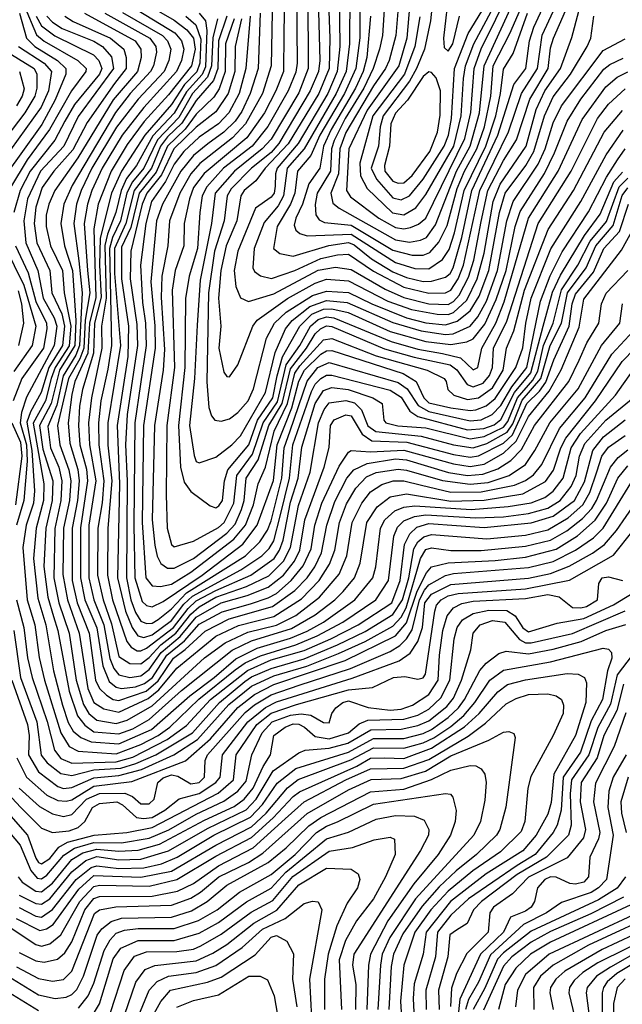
# Model space of a CAD drawing. Extents: x 501367 to 657802, y 482273 to 547541.
# Tile 590 of 656: x 602307 to 604485, y 527044 to 530602. Entities that reach past the tile are written whole.
import ezdxf

# ---------------------------------------------------------------- set-up
doc = ezdxf.new("R2010")
doc.units = 0

msp = doc.modelspace()

# ---------------------------------------------------------------- linework, layer by layer
at = {"layer": '0CON20XD'}
for points in [[(603720.8, 530705), (603705.4, 530535), (603676.4, 530435), (603561.9, 530275), (603495.7, 530135.7), (603488, 529985), (603501.8, 529961.8), (603604.1, 529884.1), (603665, 529851.2), (603695, 529846.6), (603719.3, 529850.7), (603747.5, 529862.5), (603774.8, 529885), (603915, 530172), (603937.1, 530267.1), (603948.8, 530425), (603975, 530496.3), (604135, 530822.2)], [(603418.3, 530795), (603427.1, 530535), (603424.6, 530425), (603387.8, 530335), (603277.1, 530152.9), (603193.4, 530065), (603160.3, 530019.7), (603117.7, 529985), (603105.4, 529965), (603092, 529875), (603053.3, 529785), (603033.4, 529695), (603025.4, 529595.4), (603033.3, 529495), (603026.1, 529415), (603045, 529328), (603055, 529313.1), (603065, 529311.9), (603095, 529354.2), (603149.2, 529495), (603164.5, 529515.5), (603275, 529594), (603375, 529650.1), (603415, 529664), (603495, 529658.2), (603637.6, 529585), (603722.7, 529555), (603815, 529537.2), (603855, 529536), (603875, 529543.8), (603922.1, 529587.8), (603959.9, 529665), (603985, 529757.7), (604017.3, 529945), (604042.5, 530007.5), (604137.5, 530145), (604173, 530277), (604204.5, 530345), (604260.8, 530425), (604302.2, 530537.8), (604326.9, 530633.1)], [(603537.7, 530817.7), (603535.8, 530535.8), (603521.1, 530425), (603480.3, 530335), (603391.8, 530185), (603359.2, 530110.8), (603310.1, 530055), (603301.6, 529975), (603284.9, 529935), (603237.6, 529855), (603223.8, 529775), (603247.4, 529757.4), (603295, 529747.6), (603423.5, 529786.5), (603495, 529796.6), (603515, 529788.1), (603577.7, 529737.7), (603655, 529690.3), (603705, 529670.3), (603765, 529656.4), (603795, 529656.9), (603845, 529670.9), (603862, 529685), (603873.3, 529705), (603904.5, 529815), (603941.1, 529985), (604034.2, 530185), (604092.7, 530367.3), (604136.2, 530425), (604149.3, 530525), (604164.6, 530575.4), (604221.8, 530698.2)], [(603382.7, 530765), (603391.1, 530455), (603386.4, 530415), (603357, 530345), (603243.1, 530155), (603215, 530122.3), (603144.6, 530065), (603070.6, 529990.6), (603056.5, 529965), (603045.3, 529875), (603011, 529765), (602988.7, 529615), (602983.1, 529293.1), (602990.2, 529200.2), (602999.8, 529169.8), (603011.5, 529155), (603035, 529150.6), (603065, 529159.7), (603095, 529182.8), (603131.9, 529225), (603151.6, 529268.4), (603199.1, 529450.9), (603227.7, 529505), (603269.8, 529545), (603365, 529605.5), (603415, 529621.4), (603495, 529616.3), (603579.8, 529575), (603705.1, 529525.1), (603775, 529507), (603845, 529499.6), (603887.9, 529512.1), (603935, 529549.3), (603967.3, 529602.7), (604002.1, 529695), (604040.2, 529905), (604061.6, 529975), (604135.8, 530075), (604165.3, 530125), (604203.2, 530255), (604235, 530323.1), (604297.1, 530405), (604358.1, 530505), (604370.5, 530535), (604381.2, 530615)], [(603679.3, 530705), (603666.4, 530545), (603641.4, 530455), (603628.4, 530425), (603585, 530363.4), (603485.9, 530194.1), (603463.9, 530135), (603459.2, 530045), (603430.9, 529975), (603438.8, 529938.8), (603460.8, 529920.8), (603665, 529806.8), (603715, 529797.7), (603755, 529804.6), (603777.1, 529815), (603809, 529861), (603885.4, 530055), (603935.1, 530145.1), (603968.2, 530265), (603984.8, 530435.2), (604142.3, 530777.7)], [(603628, 530695), (603617.6, 530545), (603607.6, 530495), (603584.5, 530425), (603550, 530355), (603483.2, 530245), (603442.7, 530165), (603434, 530135), (603430.3, 530055), (603382.3, 529975), (603374.6, 529934.6), (603376.7, 529896.7), (603388.8, 529878.8), (603408.6, 529868.6), (603505, 529859.2), (603655, 529769.6), (603725, 529750.8), (603765, 529750.7), (603789.3, 529760.7), (603821.5, 529798.5), (603851.7, 529858.3), (603888.2, 529991.8), (603914.3, 530055), (603959, 530135), (603986.6, 530215), (604009.6, 530325), (604018.1, 530435), (604077.8, 530552.2), (604155, 530729)], [(603804.9, 530724.9), (603791.7, 530598.3), (603769.1, 530495), (603741.1, 530425), (603715, 530380), (603619.7, 530255), (603609.1, 530215), (603603.4, 530145), (603577.3, 530065), (603595.9, 530025.9), (603655, 529958.1), (603685, 529951.4), (603715, 529965.5), (603764.8, 530025.2), (603841.2, 530145), (603856, 530185), (603867.5, 530245), (603878.4, 530425), (603927.5, 530552.5), (603977, 530633)], [(603264, 530695), (603261.6, 530551.6), (603259.8, 530415), (603232.6, 530345), (603191.1, 530265), (603127.1, 530175), (602973.9, 530046.1), (602935.3, 529995), (602919.8, 529955), (602901.6, 529865), (602899.4, 529785), (602868.2, 529695), (602857.4, 529625), (602865.7, 529345), (602838, 529135), (602836.5, 528885), (602839.9, 528765), (602854.7, 528705.3), (602865, 528696.7), (602935, 528716.9), (603025, 528767.3), (603045.1, 528785), (603080.8, 528855), (603091.2, 528955), (603148.6, 529031.4), (603187, 529145), (603238.5, 529221.5), (603269.6, 529355), (603319, 529425), (603357.4, 529495), (603385, 529518.6), (603415, 529528.3), (603442.4, 529525), (603649.2, 529439.2), (603745, 529411.2), (603835, 529396.1), (603900.1, 529380.1), (603945, 529336.4), (603962.5, 529345), (603976.3, 529415), (604027.7, 529505), (604057.6, 529582.4), (604145, 529884.8), (604252.6, 530055), (604339.2, 530240.8), (604425, 530359.1), (604466.4, 530393.6), (604505, 530414)], [(603307.5, 530695), (603309.7, 530445), (603305, 530412), (603277.3, 530345), (603204, 530216), (603146.3, 530145), (603043.8, 530065), (602982.5, 529997.5), (602965.6, 529965), (602958.2, 529905), (602949.3, 529775), (602919.6, 529675), (602906.1, 529593.9), (602903.8, 529345), (602880.4, 529135), (602888.2, 528985), (602900.7, 528930.7), (602925, 528897.5), (602994.8, 528844.8), (603015, 528838.2), (603026.5, 528845), (603039.4, 528865), (603046.6, 528935), (603059.3, 528975), (603135.1, 529065), (603166.4, 529155), (603222, 529235), (603237.6, 529315), (603256.7, 529383.2), (603318.8, 529495), (603362.6, 529537.4), (603405, 529555.6), (603435, 529556.9), (603493.6, 529543.6), (603645.7, 529475.7), (603775, 529438.7), (603865, 529428), (603922.4, 529437.6), (603945, 529449.1), (603988, 529502), (604028.7, 529591.3), (604064.2, 529695), (604097.6, 529855), (604115, 529908.4), (604203.4, 530046.6), (604239.2, 530120.8), (604284.9, 530235.1), (604334.9, 530315.1), (604417.4, 530422.6), (604439.9, 530440.1), (604487.3, 530462.7)], [(603347.5, 530695), (603349.7, 530425), (603315, 530337.4), (603215, 530169.6), (603182.7, 530135), (603083.1, 530055), (603013.3, 529975), (602999.3, 529865), (602959.3, 529660.7), (602947.7, 529497.7), (602939, 529305), (602920.9, 529135), (602937.2, 529027.2), (602945, 529005.7), (602955, 529001.1), (603015, 529021.3), (603073.6, 529065), (603105, 529098), (603195.4, 529255), (603230.2, 529399.8), (603267.1, 529485), (603290.9, 529515), (603355, 529565.3), (603415, 529586.9), (603489.8, 529579.8), (603655, 529507.4), (603757, 529477), (603845, 529463.9), (603873.8, 529466.2), (603934.8, 529495), (603962.4, 529527.6), (603993.4, 529585), (604033.4, 529695), (604067, 529875), (604090, 529945), (604180, 530080), (604205.5, 530135), (604235, 530229.7), (604265, 530290.4), (604415, 530491.1), (604495, 530532.4)], [(603220.2, 530695), (603215.6, 530435), (603184, 530335), (603123.3, 530225), (603075.2, 530174.8), (602957.4, 530082.6), (602925.3, 530044.7)], [(603461.7, 530701.7), (603463.5, 530505), (603454.3, 530415), (603420.5, 530335), (603312.9, 530155), (603237.2, 530065), (603230.7, 530045), (603230.4, 530000.4), (603226.2, 529975), (603215, 529960.3), (603158.6, 529921.4), (603094.9, 529765), (603082.1, 529695), (603087.5, 529637.5), (603105, 529597.3), (603133.5, 529583.5), (603225, 529611.2), (603385, 529696.7), (603447.4, 529707.4), (603505, 529698.7), (603627.7, 529627.7), (603695, 529598.4), (603784.9, 529575.1), (603855, 529572.8), (603875, 529584), (603895, 529606.2), (603928.7, 529671.3), (603947.6, 529732.4), (603975, 529873.1), (603999, 529985), (604055, 530092.5), (604102.4, 530167.6), (604150.3, 530315), (604216.4, 530425), (604225, 530500), (604235.7, 530535), (604301.5, 530685)], [(603500, 530695), (603498.9, 530515), (603486.9, 530415), (603450.6, 530335), (603335, 530135.1), (603273.3, 530065), (603260.6, 529965), (603240.3, 529929.7), (603190.7, 529869.3), (603153.9, 529775), (603149.5, 529705), (603155, 529692.1), (603176.6, 529676.6), (603216.3, 529666.3), (603300.6, 529695), (603395, 529738.8), (603455, 529752.2), (603495, 529754.1), (603585, 529692.6), (603695, 529635.5), (603785, 529613.1), (603845, 529615.1), (603865, 529624.3), (603890.8, 529665), (603910.8, 529715), (603969.7, 529985), (604072.8, 530197.2), (604120.2, 530335), (604177.9, 530425), (604194.6, 530545.4), (604268.2, 530705)], [(603858.3, 530715), (603837.9, 530535), (603841.3, 530501.3), (603855, 530487.6), (603871.5, 530515), (603895.9, 530614.1)], [(602323, 530653), (602367.5, 530547.5), (602394.8, 530524.8), (602516.2, 530455), (602546.7, 530425), (602545.5, 530415), (602493.8, 530345), (602414.9, 530205.1), (602333.2, 530095), (602273, 529995)], [(602760.5, 530660.5), (602865, 530600), (602911.1, 530565), (602934.3, 530535), (602941, 530495), (602927.4, 530435), (602845, 530330.4), (602756.7, 530233.4), (602695, 530151.1), (602637.2, 530055), (602589.9, 529935), (602574.4, 529845.6), (602582.1, 529597.9), (602559.1, 529505), (602552.7, 529397.3), (602505.9, 529295), (602495, 529246.9), (602482.2, 529145), (602488.1, 529071.9), (602516.3, 528976.3), (602521.5, 528935), (602515.9, 528865), (602496.3, 528765), (602496.5, 528575), (602514.5, 528495), (602557.4, 528385), (602580.1, 528215), (602595.6, 528185.6), (602620.9, 528160.9), (602645, 528145.6), (602665, 528141.4), (602763.9, 528176), (602807, 528213), (602862.2, 528295), (602904.5, 528325.5), (602977.4, 528392.6), (603063.4, 528436.6), (603220.8, 528480.8), (603301.2, 528538.8), (603346.1, 528585), (603373.8, 528625), (603397.9, 528675), (603416.6, 528775), (603445, 528860.3), (603488.7, 528945), (603514.2, 528975.8), (603562.3, 528997.7), (603665, 529015.1), (603705, 529010.8), (603855.9, 528965.9), (603925, 528954.9), (603980.8, 528959.2), (604035, 528979), (604081.3, 529008.7), (604120.7, 529049.3), (604167.4, 529135), (604291.1, 529295), (604328.7, 529371.3), (604355.9, 529434.1), (604399.6, 529505), (604408.8, 529575), (604425.8, 529614.2), (604504.4, 529695)], [(603752.3, 530612.3), (603734.2, 530505), (603696.8, 530405), (603583.2, 530255), (603536.4, 530083.6), (603538.2, 530038.2), (603562.3, 529992.3), (603653.5, 529903.5), (603695, 529896.8), (603737.8, 529922.2), (603775, 529969.8), (603875.8, 530145), (603902.2, 530255), (603911.1, 530388.9), (603917.3, 530435), (603948.5, 530515), (604028.6, 530665)], [(602305.7, 530625), (602330.8, 530535), (602361.9, 530505), (602443.6, 530455), (602473.9, 530425), (602473.8, 530405), (602435, 530311.9), (602386.3, 530223.7), (602253.5, 530036.5)], [(602366, 530615), (602385, 530579.7), (602433.5, 530543.5), (602574, 530475), (602592.7, 530455), (602603.8, 530425), (602595.3, 530405), (602504.4, 530295.6), (602469.2, 530235), (602433.4, 530166.6), (602344.6, 530055), (602308.2, 529985), (602285.5, 529905)], [(602404.4, 530615), (602425, 530593.1), (602460.5, 530570.5), (602574.3, 530524.3), (602605.9, 530505), (602637.9, 530467.9), (602646, 530425), (602518.5, 530251.5), (602465.7, 530144.3), (602381.4, 530055), (602335.1, 529954.9), (602321.7, 529875), (602329.2, 529795), (602372.7, 529695), (602391.5, 529595), (602430.8, 529525), (602440.3, 529495), (602431.2, 529425), (602331.7, 529238.2), (602313, 529183), (602308.7, 529145), (602330.7, 529065), (602333.5, 529006.5), (602322.1, 528865), (602295.3, 528775)], [(602469.6, 530615), (602499.5, 530595), (602634.8, 530535), (602683.6, 530495), (602691.4, 530465), (602691.3, 530425), (602649, 530371), (602550.2, 530229.8), (602498.6, 530131.4), (602430.5, 530055), (602388.4, 529995), (602364.5, 529925), (602358.8, 529865), (602369.2, 529795), (602415.6, 529695.6), (602423.4, 529615), (602458.9, 529538.9), (602469.1, 529495), (602461.8, 529425), (602412, 529345), (602384.3, 529255), (602345.3, 529184.7), (602332.6, 529147.4), (602351, 529045), (602360.7, 528899.3), (602356.3, 528855), (602330.6, 528775), (602318.3, 528695), (602333.9, 528505), (602360.8, 528415), (602376.7, 528296.7), (602395.9, 528215), (602455, 528024.7), (602485.1, 527975.1), (602518.3, 527958.3), (602655, 527948.4), (602745, 527982.8), (602807.7, 528015), (602848.9, 528045), (602953.9, 528146.1), (603085, 528253), (603121.8, 528278.2), (603176.5, 528303.5), (603305, 528342.5), (603382.1, 528375), (603475, 528425.3), (603593.4, 528505), (603639.4, 528575), (603658.7, 528735), (603671.7, 528768.3), (603695, 528790.8), (603733.4, 528806.6), (603775, 528813), (603955, 528801.3), (604055, 528805.9), (604145, 528817.6), (604215, 528836.2), (604260.3, 528865), (604299.6, 528915), (604317.7, 528955), (604330.2, 529025), (604349.3, 529070.7), (604425, 529155.1), (604523.9, 529235)], [(602541, 530625), (602723.5, 530525), (602744.8, 530495), (602745.1, 530465.1), (602732.2, 530415), (602645, 530311.7), (602516.8, 530103.2), (602433.2, 529985), (602411.6, 529935), (602402.6, 529895), (602401.9, 529855), (602417.9, 529785), (602461.1, 529695), (602467.2, 529615), (602491.9, 529495), (602485, 529423.1), (602434.6, 529345.4), (602420, 529305), (602400, 529225), (602355.7, 529144.3), (602394.4, 528925), (602392.6, 528865), (602366.4, 528765), (602356.7, 528655), (602371.9, 528511.9), (602400.9, 528415), (602428.4, 528248.4), (602460.8, 528125), (602482.4, 528062.4), (602500.3, 528030.3), (602527.5, 528007.5), (602565, 527991.8), (602665, 527984.7), (602783.2, 528036.8), (602921.1, 528158.9), (603010, 528225), (603087.4, 528292.6), (603165, 528331.2), (603285, 528367.1), (603345, 528391.9), (603404.8, 528425), (603518, 528505), (603583.5, 528585), (603593.5, 528625), (603610.1, 528765), (603626.8, 528795), (603663, 528827), (603695, 528840.5), (603734.9, 528845.1), (603937.9, 528832.1), (604072.5, 528842.5), (604155, 528856.3), (604205, 528875.7), (604235, 528898.2), (604270.6, 528945), (604299.7, 529055), (604334, 529106), (604459.7, 529245), (604524, 529335)], [(602614.5, 530625), (602776.6, 530535), (602798.2, 530505), (602800.6, 530485), (602789.9, 530435), (602779.5, 530415), (602705.8, 530335), (602653.3, 530266.7), (602496.7, 530003.3), (602466.4, 529935), (602454.9, 529865), (602468.5, 529785), (602497.4, 529695), (602510.1, 529515), (602505.9, 529425), (602450.6, 529335), (602420.2, 529215), (602378.4, 529135), (602390.5, 529050.5), (602426.4, 528935), (602424.5, 528865), (602401, 528765), (602394, 528626), (602408.2, 528515), (602429.4, 528445), (602444.7, 528395), (602485.1, 528175.1), (602515.9, 528085.9), (602542.3, 528052.3), (602575, 528028.7), (602665, 528020.8), (602715, 528039.2), (602775, 528072.5), (602892, 528178), (603075, 528324.1), (603145, 528357.9), (603288.5, 528401.5), (603375, 528451.8), (603445.9, 528505), (603475.5, 528535), (603516.2, 528585), (603537.6, 528637.6), (603561.7, 528785), (603598.3, 528841.7), (603645, 528877.1), (603705, 528888), (603865, 528861.6), (603985, 528865.2), (604125, 528889.1), (604206.9, 528933.1), (604235.7, 528974.3), (604262.2, 529055), (604280.4, 529089.6), (604387.9, 529225), (604483.8, 529366.2), (604665, 529552.3)], [(602678.1, 530628.1), (602823.1, 530545), (602840.7, 530525), (602852.5, 530495), (602845.6, 530455), (602828.7, 530415), (602734.9, 530315), (602656.2, 530213.8), (602567.9, 530065), (602528.8, 529985), (602512.5, 529935), (602502, 529865), (602520.8, 529730.8), (602532.2, 529615), (602523, 529425), (602509.9, 529389.9), (602463.7, 529315), (602440.5, 529209.5), (602407.9, 529132.1), (602418.5, 529055), (602447.6, 528985), (602459.3, 528935), (602455.5, 528864.5), (602433.2, 528763.2), (602430.1, 528585), (602448, 528495), (602485.2, 528385.2), (602511.3, 528215), (602537.1, 528127.1), (602556.3, 528095), (602585, 528070.2), (602655, 528058), (602695, 528070.2), (602785, 528122.9), (602975, 528295.6), (603049.5, 528350.5), (603131.5, 528388.5), (603235, 528413.6), (603305, 528448.8), (603390.2, 528515), (603461.7, 528598.3), (603488.4, 528665), (603508.5, 528785), (603543.7, 528855), (603575, 528896.3), (603615, 528922), (603656, 528935), (603695, 528934.9), (603759.3, 528919.3), (603865, 528895.1), (603975, 528895.2), (604095, 528920.4), (604135, 528936.6), (604163.1, 528956.9), (604193.8, 528995), (604258, 529125), (604349.9, 529235), (604446.5, 529393.5), (604540.5, 529495)], [(602734.5, 530635), (602867.8, 530555), (602892, 530525), (602900.2, 530495), (602891.3, 530455), (602873.3, 530415), (602755.3, 530284.7), (602676.6, 530185), (602605.1, 530065), (602567.5, 529985), (602551.3, 529935), (602539.3, 529865), (602551.9, 529695), (602559.7, 529615), (602543.7, 529516.3), (602538.4, 529415), (602523.9, 529376.1), (602482.7, 529305), (602443.7, 529135), (602452.1, 529065), (602484.2, 528975), (602491.2, 528935), (602486.3, 528865), (602465.1, 528765), (602462.4, 528597.6), (602479.2, 528505), (602522, 528385), (602553.1, 528185), (602575, 528134.2), (602611, 528111), (602665, 528099.4), (602770.8, 528149.2), (602809.8, 528180.2), (602875, 528258.2), (603015, 528373.8), (603097.1, 528412.9), (603225, 528444.9), (603325, 528508.8), (603388.8, 528575), (603425.9, 528634.1), (603445.1, 528685), (603462.3, 528785), (603487.6, 528852.3), (603521.5, 528908.5), (603560.6, 528949.4), (603595, 528965.5), (603675, 528977.2), (603705, 528973.7), (603835, 528936.3), (603935, 528923), (604000, 528930), (604075.7, 528954.3), (604134.9, 528995.1), (604168.7, 529045), (604222.4, 529145), (604325, 529268.3), (604409, 529425), (604475.2, 529505), (604484.8, 529575)], [(602906.8, 530615), (602943.8, 530583.8), (602961.3, 530531.3), (602958.2, 530445), (602946.6, 530413.4), (602902.1, 530367.9), (602855, 530295.4), (602758.4, 530185), (602674.9, 530055), (602638.7, 529975), (602598, 529812), (602595.1, 529714.9), (602601.3, 529598.7), (602577.1, 529505), (602573.3, 529396.7), (602534, 529265), (602522.9, 529205), (602519, 529135), (602524.6, 529065), (602547.5, 528977.5), (602551.7, 528935), (602526.2, 528766.2), (602526.1, 528585), (602542.5, 528505), (602585, 528404.2), (602607.3, 528267.3), (602630.6, 528210.6), (602655, 528189.5), (602675, 528185.5), (602725, 528191.3), (602757.3, 528202.7), (602786.5, 528225), (602838.4, 528305), (602902.1, 528357.9), (602955, 528417.5), (603038.1, 528461.9), (603141, 528491), (603205, 528512.4), (603235, 528528.9), (603287.8, 528575), (603331.7, 528628.3), (603360.4, 528689.6), (603373.2, 528775), (603398.4, 528855), (603461.3, 528988.7), (603495, 529039.2), (603505.2, 529044.8), (603575, 529039.7), (603695, 529046.7), (603875, 528996.6), (603935, 528986.9), (603985, 528996.1), (604055, 529035.9), (604101.4, 529078.5), (604145, 529168.2), (604220.7, 529259.3), (604263.7, 529336.3), (604329.1, 529491), (604345, 529591.8), (604481.4, 529768.6), (604545, 529884.2)], [(602955.2, 530625), (602978.3, 530598.3), (602983.1, 530563.1), (602978, 530432), (602965.9, 530404.1), (602909.2, 530340.8), (602865, 530263.9), (602788, 530182), (602728.6, 530075), (602692.5, 530027.5), (602672.8, 529985), (602654.3, 529905), (602623.4, 529826.6), (602614.2, 529785.8), (602619.5, 529595), (602602.6, 529495), (602603.9, 529415), (602565.8, 529235), (602555.5, 529145), (602559.3, 529065), (602581.8, 528935), (602557.1, 528775), (602556.9, 528585), (602574.6, 528505), (602610.9, 528415), (602632.9, 528292.9), (602647.1, 528257.1), (602665, 528234), (602704.5, 528224.5), (602745, 528230.4), (602775, 528253.6), (602818.5, 528315), (602886.8, 528373.2), (602945, 528442.5), (603035, 528494.9), (603129.1, 528520.9), (603205, 528550.9), (603260, 528595), (603300.2, 528645), (603319.3, 528685), (603337.1, 528795), (603407.1, 528985), (603425.6, 529055.6), (603429.4, 529135), (603443.7, 529156.3), (603485, 529174.3), (603505, 529169.9), (603544.5, 529104.5), (603579.8, 529079.8), (603705.5, 529075.5), (603875, 529031.2), (603935, 529021.5), (603965, 529026.1), (604055, 529072), (604088.1, 529101.9), (604140, 529215), (604185, 529259.3), (604208.2, 529291.8), (604237.5, 529372.5), (604292.2, 529495), (604302.9, 529575), (604315, 529609.8), (604380.5, 529689.5), (604417.7, 529775), (604473.8, 529836.2), (604506.4, 529935)], [(603055.1, 530615), (603024.8, 530525.2), (603022.2, 530425), (603007.6, 530382.4), (602945, 530309.3), (602892.6, 530227.4), (602841.2, 530178.8), (602815.4, 530144.6), (602783.1, 530065), (602720.6, 529985), (602690.8, 529865), (602649.4, 529775), (602649.8, 529685), (602670.4, 529425), (602625.6, 529145), (602625.4, 529064.6), (602639.7, 528935), (602624.9, 528764.9), (602623.7, 528595), (602641.8, 528505), (602694.1, 528355), (602709.4, 528335), (602730.9, 528320.9), (602745, 528320.7), (602765, 528330.9), (602862.6, 528405), (602915.6, 528474.4), (602945, 528501.8), (603015, 528539.7), (603141.6, 528595), (603226.8, 528655), (603245.8, 528685), (603258.7, 528721.3), (603285, 528858.8), (603313, 528945), (603326.8, 529056.8), (603375, 529214.8), (603405, 529261.5), (603435, 529272.8), (603494.2, 529265.8), (603583.4, 529235), (603616.8, 529215), (603622.2, 529155), (603629.6, 529145), (603673.7, 529133.7), (603775, 529126.9), (603935, 529087), (603985, 529095.2), (604055, 529128.9), (604070.4, 529149.6), (604105.8, 529235), (604160.9, 529299.1), (604178.8, 529331.2), (604199.5, 529425), (604235, 529505.7), (604264.3, 529625.7), (604323.8, 529715), (604368.4, 529801.6), (604427.3, 529872.7), (604472.6, 529997.4), (604505, 530029.5)], [(603139.1, 530615), (603123.9, 530425), (603099.6, 530335), (603062.6, 530265), (603025, 530225.1), (602955, 530177.2), (602899.6, 530125), (602865, 530080.3), (602833.4, 530016.6), (602783.5, 529945), (602762, 529865), (602743.7, 529715), (602750.3, 529579.7), (602761.6, 529505), (602763.7, 529425), (602722.2, 529145), (602719.5, 528775), (602722.4, 528585), (602749.1, 528499.1), (602765, 528484.5), (602785, 528480.3), (602825, 528499.1), (602965.9, 528594.1), (603113.3, 528706.7), (603165.3, 528775), (603223.8, 528936.2), (603237.1, 529065), (603290.5, 529199.5), (603315, 529295.9), (603336.3, 529335), (603395, 529393.6), (603415, 529405.8), (603435, 529406.2), (603692.8, 529322.8), (603739.3, 529295), (603767.8, 529235), (603785, 529217.8), (603865, 529198.8), (603935, 529189.2), (603955, 529191.7), (603993.1, 529206.9), (604025, 529232.6), (604100.2, 529345), (604125, 529415.6), (604135.5, 529505.5), (604155.6, 529595), (604226.3, 529773.7), (604334.6, 529945), (604425.9, 530114.1), (604487.7, 530202.3)], [(603176, 530626), (603168.1, 530425), (603139.9, 530335), (603109.6, 530270.4), (603085.3, 530234.7), (603044.8, 530195.2), (602986.3, 530153.7), (602935, 530111.5), (602889.2, 530055), (602822.8, 529935), (602800.6, 529875), (602780.2, 529655), (602794.9, 529495.1), (602796.1, 529415), (602754.7, 529135.3), (602749.1, 528785), (602762.6, 528585), (602785, 528555.6), (602815, 528553.2), (602855, 528561.6), (602925, 528604.9), (603080.1, 528725), (603122.2, 528775), (603151.1, 528848.9), (603168.4, 528925), (603195.4, 528984.6), (603225.8, 529115), (603275, 529215), (603301.2, 529325), (603318.5, 529351.5), (603405, 529445.1), (603435, 529450.1), (603595, 529387.7), (603779.6, 529335), (603840.4, 529305), (603848.4, 529295), (603853.9, 529265), (603876.2, 529245), (603925, 529229.8), (603964.3, 529235.7), (604015, 529271.5), (604054.3, 529335), (604066.3, 529415), (604092.5, 529477.5), (604131.5, 529625), (604216.3, 529843.7), (604307.6, 529985), (604418.9, 530195), (604485, 530274.1)], [(603574.5, 530615), (603561.5, 530465), (603548.1, 530415), (603520.4, 530355), (603432.2, 530205), (603405.2, 530145), (603390.8, 530065), (603351.7, 530008.3), (603329, 529935), (603304.8, 529884.8), (603299, 529859), (603305, 529841.1), (603318.8, 529828.8), (603345, 529821), (603505, 529826.8), (603665, 529724.7), (603735, 529702.7), (603785, 529701.4), (603834.9, 529735.1), (603858.5, 529771.5), (603878.2, 529831.8), (603913.3, 529985), (603990.7, 530145), (604027.7, 530255), (604044.6, 530335.4), (604055, 530423.2), (604089.7, 530480.3), (604142, 530625)], [(603021.6, 530605), (603004.1, 530535.9), (603000.2, 530435), (602985.7, 530394.3), (602931.7, 530335), (602881.3, 530248.7), (602805, 530167.4), (602755.8, 530065), (602714.3, 530015.7), (602694.2, 529975.8), (602671.2, 529875), (602642.1, 529815), (602631.2, 529775), (602637.9, 529425), (602625, 529339.6), (602600.4, 529225), (602591.3, 529145), (602592.9, 529065), (602610.8, 528935), (602604.6, 528855.4), (602588.7, 528765), (602588.4, 528595), (602607.8, 528505), (602639, 528419), (602665, 528301), (602705, 528275.4), (602745, 528274.4), (602775, 528297.4), (602816.6, 528343.4), (602870.8, 528385), (602925, 528453.4), (602955, 528479.6), (603016, 528515), (603126.9, 528553.1), (603207.5, 528592.5), (603259.9, 528645), (603285.4, 528695), (603313.7, 528846.3), (603356.6, 528966.5), (603386.6, 529145), (603406.6, 529193.4), (603425, 529217.5), (603485, 529225.3), (603516.8, 529216.8), (603541.5, 529191.5), (603565, 529134.3), (603593.8, 529113.8), (603757.4, 529097.4), (603875, 529065.1), (603945, 529055.2), (603995, 529070.2), (604068.2, 529111.8), (604088.4, 529141.6), (604122.8, 529227.2), (604189.6, 529305), (604223.3, 529425), (604264.9, 529505.1), (604287, 529615), (604354.2, 529705), (604389.3, 529785), (604451.7, 529858.3), (604484, 529966), (604505, 529994.5)], [(603081.3, 530605), (603050.7, 530515), (603049.6, 530415), (603028, 530352), (603008, 530322), (602945, 530260), (602905, 530206.8), (602841.2, 530145), (602799.3, 530050.7), (602738.9, 529975), (602708.9, 529851.1), (602675, 529779.5), (602674.5, 529665.5), (602699.6, 529495), (602697.3, 529385), (602658.5, 529135), (602667.9, 528925), (602659.8, 528585), (602688.5, 528465), (602713.3, 528405), (602734.2, 528375), (602755, 528369.9), (602785, 528379.2), (602855, 528430.4), (602900.2, 528489.8), (602931.3, 528518.7), (603106, 528614), (603182.2, 528665), (603208.8, 528691.2), (603225, 528718.1), (603248.3, 528808.3), (603282.1, 528945), (603294, 529065), (603361.2, 529258.8), (603375.1, 529284.9), (603395, 529305.1), (603415, 529316.8), (603435, 529317.8), (603645, 529263.1), (603685, 529237.6), (603717, 529187), (603745, 529167.6), (603925, 529119.8), (603984.1, 529124.1), (604021.9, 529138.1), (604045, 529156.9), (604095.5, 529254.5), (604154.2, 529325.8), (604198.9, 529495), (604232.4, 529617.6), (604261.1, 529678.9), (604347.9, 529822.2), (604405, 529899.3), (604453.8, 530016.2), (604485, 530051.4)], [(603108.4, 530605), (603085.1, 530505), (603083.8, 530415), (603060.5, 530335), (603015, 530268.4), (602945, 530213.6), (602863.8, 530135), (602819, 530041), (602766.6, 529975), (602749.5, 529935), (602707.9, 529765), (602705.8, 529665), (602730.3, 529500.3), (602732.1, 529425), (602694.6, 529175.4), (602689.6, 529065), (602694.7, 528935), (602692.1, 528585), (602708.6, 528505), (602725, 528459.2), (602745, 528428.3), (602765, 528419.9), (602785, 528421.6), (602806.6, 528435), (602855, 528473.2), (602909.6, 528530.4), (603122.8, 528665), (603174.9, 528715), (603202.3, 528757.7), (603215, 528790.4), (603254.5, 528945), (603262.7, 529055), (603284.2, 529115.8), (603345, 529296.1), (603384.4, 529345), (603425, 529363.6), (603675, 529291), (603707.5, 529267.5), (603747.2, 529207.2), (603785, 529186.2), (603935, 529151.8), (603975, 529156.4), (604014.5, 529175.5), (604045, 529207.7), (604084.9, 529275.1), (604139, 529345), (604188.9, 529585), (604223.2, 529676.8), (604266.9, 529763.1), (604362.6, 529907.4), (604427.6, 530032.4), (604467.5, 530095), (604495, 530134.8)], [(602302.6, 530505), (602395.2, 530445), (602422.2, 530415), (602410.4, 530345), (602383.8, 530286.2), (602217.1, 530055)], [(602245.9, 530495), (602358.8, 530425), (602368.6, 530405), (602369.1, 530355), (602361, 530325), (602324.8, 530265.2), (602159.8, 530049.8)], [(602305.8, 530415), (602322.3, 530352.3), (602316.2, 530325), (602295, 530290.7)], [(603675, 530010.9), (603695, 530012.7), (603725, 530038.7), (603789.5, 530125), (603816.4, 530195), (603826.4, 530256.4), (603827.9, 530345), (603811.4, 530391.4), (603795, 530411.2), (603785, 530413.9), (603765, 530396.5), (603708.4, 530311.6), (603665, 530264.5), (603647.7, 530225), (603643, 530145), (603625.4, 530075), (603625.8, 530055), (603655, 530018.6), (603675, 530010.9)], [(602925.3, 530044.7), (602884.9, 529975.1), (602847.9, 529875), (602842.4, 529785), (602820, 529675), (602817.8, 529597.8), (602830.1, 529410.1), (602825.3, 529335), (602793.6, 529135), (602785.8, 528795), (602795, 528702.5), (602803.8, 528663.8), (602817.3, 528637.3), (602840.5, 528620.5), (602865, 528619.5), (602935, 528655.1), (603055, 528745.8), (603085, 528779.5), (603108, 528832), (603118, 528865), (603125.7, 528945), (603168.7, 529011.3), (603207.1, 529135), (603255.3, 529214.7), (603285, 529339.9), (603343.7, 529415), (603375, 529467), (603393.5, 529485), (603415, 529495.1), (603435, 529493.1), (603625, 529412), (603732.1, 529382.1), (603862.9, 529355), (603886.3, 529336.3), (603923.7, 529283.7), (603945, 529275.1), (603981.5, 529288.5), (604004.1, 529315.9), (604015.3, 529345), (604019, 529415), (604067.5, 529512.5), (604180.9, 529865), (604299.2, 530055), (604395.3, 530244.7), (604435, 530296.7), (604495, 530352.5)], [(602252.1, 529785), (602322.1, 529642.1), (602364.9, 529495), (602351.2, 529425), (602285, 529330.7)], [(602291.9, 529785), (602337.5, 529687.4), (602365, 529583.1), (602403, 529505), (602404.9, 529485.1), (602392.5, 529415), (602314.4, 529305), (602282.8, 529225)], [(602301.6, 529621.6), (602313.1, 529575), (602320.1, 529505), (602302.2, 529425)], [(602294.9, 528505), (602321.8, 528405), (602335.4, 528295.4), (602351.8, 528225), (602405.5, 528065.5), (602432.1, 527962), (602455, 527931.7), (602495, 527914.9), (602655, 527920.5), (602715, 527937.2), (602839.7, 528000.3), (602909.1, 528050.9), (602996.8, 528145), (603129.6, 528250.5), (603215, 528288.4), (603335, 528322.9), (603430.9, 528365), (603529.8, 528415), (603651.9, 528495), (603681.2, 528575), (603697.4, 528705), (603716.3, 528743.7), (603742.4, 528767.6), (603785, 528781.5), (603985, 528766.4), (604155, 528783.2), (604235, 528807.5), (604311.2, 528865), (604347.7, 528932.3), (604377.7, 529045), (604416, 529095), (604495, 529155.7)], [(602278.8, 529145), (602309.9, 529075), (602313.9, 529025), (602291.2, 528848.8)], [(602285.1, 528395.1), (602310.1, 528225), (602369.1, 528065), (602384.4, 527944.4), (602405.8, 527915.9), (602455, 527877.8), (602495, 527870.4), (602575, 527890.6), (602672.4, 527897.6), (602726.5, 527913.5), (602798.6, 527945), (602930.9, 528025), (603028.3, 528135), (603119.9, 528210.1), (603145, 528227.8), (603215, 528257.8), (603335, 528292.7), (603455, 528342.8), (603555, 528390.6), (603655, 528452.4), (603690.3, 528505), (603712.6, 528585), (603730.6, 528689.4), (603745.4, 528714.6), (603766.7, 528733.3), (603795, 528741.1), (603995, 528726.4), (604135, 528739.7), (604215, 528758.4), (604288.5, 528801.5), (604341.6, 528848.4), (604366.7, 528893.3), (604392.2, 528967.8), (604411, 529025), (604435, 529056.7), (604495, 529099.1)], [(602278.1, 528215), (602335.4, 528055), (602341, 528015), (602338.9, 527945), (602374.3, 527884.3), (602445, 527830.7), (602465, 527824.2), (602495, 527827), (602575, 527862.1), (602665, 527870.3), (602747.1, 527892.9), (602864.2, 527945.7), (602949.4, 528000.6), (603062.8, 528127.2), (603145, 528193.1), (603225, 528230.8), (603343.8, 528266.2), (603458.8, 528311.2), (603555.4, 528354.6), (603655, 528410.9), (603685, 528442.6), (603703.4, 528476.6), (603755.1, 528655), (603775, 528687.9), (603795, 528693.5), (603865, 528683.7), (603975, 528684.1), (604135, 528699.7), (604225, 528720.9), (604283.6, 528755), (604340.5, 528799.5), (604374, 528836), (604391.8, 528865), (604441.5, 528985), (604470, 529020), (604505, 529047.4)], [(602296.8, 527935), (602331.2, 527865), (602405, 527799.9), (602445, 527780.4), (602475, 527777.6), (602495, 527782.6), (602575, 527832), (602711.4, 527848.6), (602906.1, 527923.9), (602996.7, 528003.3), (603095, 528116.2), (603155, 528163.1), (603225, 528199.1), (603483.2, 528286.8), (603665, 528375.8), (603705, 528422.2), (603742.8, 528537.2), (603776.5, 528603.5), (603795, 528624.4), (603855, 528639.4), (604025, 528647.3), (604135, 528659.7), (604245, 528689), (604322.8, 528737.2), (604386.6, 528793.4), (604427.8, 528855), (604468.4, 528945), (604505, 528990.1)], [(602305, 527825.5), (602378.2, 527758.2), (602425, 527731.7), (602465, 527722.2), (602495, 527730.2), (602548.4, 527785), (602595, 527805.8), (602686.4, 527806.4), (602714.5, 527794.5), (602745, 527768.9), (602775, 527767.8), (602792.2, 527785), (602806, 527845), (602825, 527861.7), (602855, 527872.5), (602878.4, 527868.4), (602925, 527840.4), (602955, 527844.9), (602974.5, 527865), (602977.4, 527925), (602985.1, 527945), (603121.2, 528098.8), (603155, 528126.6), (603215, 528161.9), (603317.1, 528197.1), (603502.4, 528257.6), (603645, 528319), (603680.1, 528339.9), (603705, 528364.2), (603725, 528397.1), (603751.5, 528505), (603769.5, 528540.5), (603785, 528559.1), (603845, 528593.2), (603875, 528601.2), (604145, 528621.8), (604235, 528644.1), (604315, 528684.4), (604380.2, 528729.8), (604415.4, 528764.6), (604515, 528927.3)], [(602245.4, 527825), (602310.5, 527755), (602385, 527680.9), (602425, 527664.4), (602485, 527670.4), (602517.7, 527682.3), (602542.6, 527705), (602569.8, 527755), (602595, 527769.3), (602658.2, 527775), (602677.8, 527765), (602729.1, 527719.1), (602754.7, 527714.7), (602785, 527719.5), (602830.7, 527745), (602883.2, 527786.8), (602955, 527805.4), (603015.7, 527845), (603031.3, 527865), (603039.2, 527945), (603130.8, 528065), (603195, 528116.9), (603235, 528137), (603507.7, 528222.3), (603678.2, 528285), (603717.5, 528312.5), (603745.2, 528354.8), (603761.9, 528405), (603771.3, 528495), (603795, 528526.3), (603865, 528560.9), (604145, 528583.2), (604225, 528600.8), (604292.4, 528627.6), (604376.4, 528673.6), (604420.3, 528705), (604463.8, 528756.2), (604533.2, 528856.8)], [(602215, 527791.4), (602334.6, 527654.6), (602365, 527571.6), (602375, 527555.8), (602385, 527551.5), (602415, 527570.9), (602448.1, 527611.9), (602480, 527630), (602575.4, 527655.4), (602694, 527665), (602785, 527683.3), (603023.7, 527806.3), (603079, 527855), (603089.6, 527945), (603163.8, 528055), (603215, 528096.2), (603306.9, 528126.9), (603495, 528180.3), (603581.8, 528188.2), (603657.5, 528225), (603698.3, 528228.3), (603745, 528219.1), (603765, 528223.4), (603773, 528237), (603806.4, 528465), (603813.5, 528486.5), (603830, 528505), (603855, 528519.6), (603891.7, 528528.3), (604135, 528545.6), (604293.2, 528576.8), (604453.2, 528666.8), (604524.3, 528755.7)], [(602183.9, 527765), (602308.9, 527618.9), (602347.3, 527527.3), (602369.8, 527499.8), (602385, 527497.2), (602405, 527510.2), (602466.6, 527583.4), (602505, 527608), (602575, 527628.5), (602675, 527627.5), (602775, 527644.4), (602845.9, 527674.1), (602945, 527731), (603045, 527778.3), (603095, 527813.8), (603125, 527850.2), (603145.2, 527945), (603182.8, 528025), (603218.8, 528065), (603285, 528088.9), (603323.6, 528093.6), (603358.8, 528088.8), (603405, 528062.8), (603425, 528061.5), (603435.3, 528095), (603448.7, 528115), (603474.6, 528135), (603495, 528141), (603566.5, 528116.5), (603645, 528106.8), (603685, 528110.9), (603726.3, 528125), (603785, 528162.9), (603818.5, 528215), (603823.4, 528305), (603836.4, 528395), (603852.1, 528447.9), (603874, 528476), (603905, 528491.7), (603945, 528501), (604135, 528509.8), (604215, 528524.6), (604256.6, 528516.6), (604305, 528477.9), (604335, 528476), (604355, 528481.6), (604394.3, 528505), (604399.7, 528565), (604412.2, 528585), (604435, 528588.4), (604485, 528575.2)], [(602301.5, 527505), (602315.1, 527485.1), (602365, 527452.2), (602385, 527450.1), (602425, 527481.8), (602495, 527567.7), (602535, 527591.1), (602585, 527604.1), (602665, 527596.9), (602735, 527600.7), (602812.3, 527622.3), (602975, 527709.7), (603081.2, 527758.8), (603118, 527785), (603150.8, 527825), (603186.2, 527903.8), (603212.7, 527945), (603225.2, 528015), (603266.2, 528045), (603295, 528057.1), (603315, 528055.7), (603335.9, 528045.9), (603375, 528011.5), (603425, 528002.7), (603495, 528024.4), (603533.2, 528056.8), (603565, 528071.2), (603695, 528074.2), (603745, 528089.1), (603785, 528109.9), (603828.1, 528151.9), (603861.3, 528215), (603876.5, 528365), (603888, 528405), (603907.1, 528432.9), (603945, 528456.3), (604001.9, 528468.1), (604066.9, 528466.9), (604097.5, 528447.5), (604125, 528404.2), (604145, 528390.1), (604249.2, 528420.8), (604345, 528438), (604452.3, 528487.7), (604545, 528544.3)], [(602305, 527438), (602365, 527407.6), (602385, 527405.3), (602415.6, 527425), (602495, 527523.1), (602546, 527564), (602585, 527577.4), (602665, 527566), (602745, 527568.4), (602845, 527598.4), (602985, 527679), (603125, 527746.6), (603161.1, 527785), (603223, 527887), (603315, 527952.5), (603338.2, 527961.8), (603425, 527969.9), (603492.9, 527987.1), (603575.9, 528035.9), (603685, 528037.9), (603745, 528051.5), (603785, 528068.5), (603850.2, 528119.8), (603875, 528150.2), (603903.8, 528215), (603937, 528325), (603945.2, 528385), (603971.2, 528415), (604015, 528430.7), (604059.4, 528425), (604112.4, 528362.4), (604135, 528350.4), (604155, 528350), (604305, 528384.3), (604495, 528466)], [(602305, 527393.3), (602365, 527362.1), (602385, 527358.8), (602425, 527386.3), (602510.3, 527495), (602565, 527538.6), (602585, 527544.8), (602665, 527534.2), (602755, 527537), (602819, 527551), (602875.2, 527575), (603008.6, 527655), (603140.2, 527719.8), (603183.9, 527766.1), (603236.7, 527843.3), (603305, 527895.7), (603495, 527955.2), (603585, 528004.2), (603695, 528004.2), (603765, 528022.7), (603795, 528037.1), (603855, 528079.7), (603892.2, 528115), (603914.5, 528145), (603969.4, 528250.6), (603992.8, 528277.2), (604038.7, 528311.3), (604065, 528319.5), (604145, 528310.9), (604235, 528327.5), (604335.4, 528354.6), (604425, 528394.6), (604496.9, 528416.9)], [(602379.2, 527310.8), (602404, 527316), (602428.1, 527331.9), (602520.1, 527459.9), (602575, 527508.8), (602745, 527503.6), (602855, 527525.5), (603015, 527618.9), (603144.5, 527685.5), (603196.9, 527735), (603274, 527826), (603313.4, 527856.6), (603503.2, 527926.8), (603585, 527970.7), (603695, 527969), (603765, 527988.5), (603802.9, 528007.1), (603865, 528047.5), (603912, 528088), (603951.9, 528135), (604005.4, 528214.6), (604055, 528251.8), (604225, 528281.3), (604415, 528331.3), (604435, 528326.9), (604445.2, 528315.2), (604447, 528295), (604431.1, 528248.9), (604412.9, 528145), (604371.8, 528068.2), (604333.2, 527955), (604270.9, 527865), (604263.1, 527745), (604248.8, 527691.2), (604234.9, 527665), (604170.1, 527585), (604104.3, 527545.7), (603928.4, 527425), (603865, 527365.7), (603817, 527305), (603809.9, 527215), (603774, 527095), (603775.8, 527025)], [(604520.1, 528305), (604466, 528234), (604441.4, 528128.6), (604395.7, 528044.3), (604363.8, 527945), (604301.1, 527855), (604296, 527805), (604299.3, 527690.7), (604290.6, 527655), (604210.3, 527575), (604105, 527512.8), (603975.8, 527415), (603946.7, 527385), (603923.7, 527336.3), (603885, 527312.2), (603860.6, 527295), (603854.2, 527215), (603820.5, 527095), (603822.8, 527025)], [(602234.5, 527345), (602365, 527260.1), (602385, 527254.3), (602415, 527262.3), (602455.1, 527294.9), (602524.5, 527415.5), (602575, 527470), (602595, 527474.7), (602775, 527470.7), (602875, 527494.3), (603015, 527578.9), (603145, 527646.5), (603222.5, 527717.5), (603294.6, 527795.4), (603317.9, 527812.2), (603525.1, 527904.9), (603575, 527933), (603625, 527934.9), (603695, 527932.7), (603795, 527969.4), (603914, 528046), (603967.6, 528095), (604035, 528173.4), (604070.2, 528199.8), (604135, 528216.1), (604285, 528239.4), (604325, 528237.4), (604348.2, 528225), (604355.2, 528205), (604353, 528135), (604315.1, 528014.9), (604236.6, 527875), (604227.4, 527772.6), (604215, 527730.9), (604172.8, 527655), (604125, 527598.3), (603992.5, 527515), (603863.2, 527415), (603775.1, 527305), (603764.9, 527225), (603732.6, 527117.4), (603728.5, 527065), (603731.5, 527015)], [(604488.7, 528201.3), (604464.8, 528105.2), (604417.5, 528015), (604393.2, 527935), (604336, 527845), (604332.2, 527775), (604351.2, 527675), (604344.6, 527645), (604285, 527573.5), (604145, 527502.9), (604087.2, 527442.8), (604019.1, 527395), (604005.2, 527375), (603999.7, 527305), (603922.3, 527227.7), (603885.3, 527154.7), (603867.8, 527102.2), (603864.2, 527035.8)], [(602305, 527231.6), (602365, 527201.3), (602395, 527195.8), (602442.7, 527207.3), (602470, 527230), (602495, 527269.5), (602542.3, 527385), (602575, 527426.3), (602595, 527433.6), (602785.8, 527434.2), (602877.5, 527452.5), (602935, 527480.2), (603025, 527544.3), (603150.6, 527609.4), (603266.3, 527713.7), (603335, 527776.1), (603485, 527855.1), (603575, 527894.5), (603695, 527896.7), (603785, 527929), (603927.4, 528012.6), (603990.4, 528059.6), (604065, 528129.6), (604100.7, 528149.3), (604145, 528163.8), (604215, 528166.2), (604245, 528158.1), (604264.8, 528144.8), (604272.5, 528125), (604270.8, 528095), (604234.8, 528015), (604153.4, 527866.6), (604143.5, 527825), (604132.1, 527705), (604118.8, 527668.8), (604044.8, 527595), (603943.9, 527526.1), (603855, 527452.8), (603793, 527385), (603734.7, 527305), (603694.9, 527185.1), (603683.2, 527055), (603685.3, 527015)], [(604497.1, 528097.1), (604454.5, 527975), (604387.6, 527842.4), (604380.8, 527775), (604403.3, 527665), (604398.2, 527641.8), (604366.7, 527575), (604362, 527505), (604345, 527485.6), (604315, 527477.8), (604295, 527480.3), (604245, 527503.9), (604225, 527504.6), (604204.1, 527495), (604178.3, 527465), (604167.6, 527415), (604154.8, 527395), (604135, 527380.7), (604080.9, 527359.1), (604055, 527304.2), (603971.9, 527225), (603897.5, 527062.5), (603892.9, 527017.1)], [(602295, 527179), (602375, 527137.6), (602425, 527127.6), (602465, 527134), (602495, 527164.2), (602577.5, 527372.5), (602595, 527385.7), (602653.8, 527396.2), (602855, 527402.1), (602925, 527427.9), (602960.6, 527449.4), (603025.9, 527504.1), (603133.3, 527556.7), (603185, 527590.3), (603345, 527733.2), (603495, 527818.6), (603576.8, 527856.8), (603685, 527859.4), (603773.1, 527886.9), (603865, 527941.5), (604002.2, 527997.8), (604055, 528027.3), (604075, 528030), (604092.1, 528022.1), (604097.5, 528007.5), (604063.5, 527756.5), (604042, 527675), (604029.6, 527655), (603958, 527585), (603883.7, 527526.3), (603822.2, 527467.8), (603761.6, 527398.4), (603691.9, 527298.1), (603657.3, 527225), (603649.4, 527180.6), (603641.3, 527025)], [(604498.8, 527945), (604451.8, 527865), (604435.5, 527814.5), (604432.7, 527755), (604451.7, 527655), (604427.5, 527495), (604398.8, 527465), (604371.9, 527448.1), (604265, 527411.2), (604210.8, 527375), (604127.8, 527332.2), (604007.7, 527222.3), (603965, 527124.4), (603928.8, 527061.2), (603917.9, 527025)], [(602265.1, 527145.1), (602375, 527078.3), (602435, 527064.8), (602475, 527069.2), (602495, 527078.8), (602513, 527097), (602536.8, 527145), (602586.7, 527293.3), (602603.2, 527316.8), (602637.2, 527342.8), (602675, 527355.3), (602855, 527359.1), (602927.8, 527382.2), (602984.1, 527415), (603055.6, 527474.4), (603205, 527555.9), (603270.3, 527609.7), (603351.1, 527688.9), (603395, 527719), (603575, 527812.1), (603695, 527821.6), (603795, 527856.2), (603865, 527890), (603935, 527907.1), (603955.7, 527905.7), (603974.3, 527894.3), (603987.4, 527875), (603993, 527845), (603988, 527782), (603971.7, 527705), (603947.4, 527655), (603737.4, 527425), (603644.4, 527285.6), (603616.9, 527225), (603610.7, 527185), (603601.3, 527025)], [(604505.4, 527864.6), (604479.5, 527775), (604482, 527735), (604498.8, 527665)], [(602519.5, 527030.5), (602554.3, 527075), (602575, 527120), (602612, 527238), (602633.3, 527276.8), (602655, 527301.3), (602685, 527312.1), (602735, 527318.4), (602865, 527317.6), (602953, 527347), (603020.6, 527385), (603100.5, 527449.5), (603215, 527513.2), (603302.5, 527585), (603379.3, 527665), (603415, 527687.6), (603455, 527702.7), (603585, 527766.9), (603845, 527805.9), (603863.3, 527803.3), (603872.6, 527792.6), (603884.2, 527744.2), (603880.8, 527705), (603864, 527655), (603818.5, 527585), (603731.2, 527478.8), (603636.7, 527345), (603574, 527225), (603566.7, 527185), (603561.1, 527025)], [(602577.1, 527015), (602594.7, 527045.3), (602645, 527208.2), (602672.7, 527247.3), (602735.1, 527274.9), (602865, 527274.3), (602955, 527300.7), (603025, 527339.2), (603126, 527414), (603215, 527463.4), (603268.7, 527521.3), (603415, 527641.8), (603495, 527666.2), (603595, 527712.7), (603664.4, 527725.6), (603733.9, 527723.9), (603768.9, 527708.9), (603785.2, 527675.2), (603783.5, 527655), (603755, 527599.1), (603513.7, 527225), (603509.6, 527185), (603521, 527115), (603520.7, 527025)], [(602635, 527013.9), (602683.8, 527166.2), (602722.1, 527217.9), (602765, 527233.5), (602875, 527234.1), (602935, 527243.5), (602961.6, 527255), (603035, 527297.6), (603143.2, 527376.8), (603221.2, 527418.8), (603294.2, 527505.8), (603425, 527596.9), (603508.9, 527611.1), (603588.2, 527638.2), (603645, 527647.5), (603661.2, 527641.2), (603663.6, 527585), (603628.3, 527505), (603584.8, 527425), (603524.1, 527345.9), (603484.1, 527275), (603461.8, 527205), (603469.8, 527025)], [(602685.1, 527004.9), (602725.9, 527124.1), (602760.3, 527169.7), (602795, 527184.6), (602945, 527201.3), (603005, 527229.1), (603055, 527259.9), (603152.7, 527337.3), (603236.4, 527383.6), (603315, 527475.7), (603415, 527535.8), (603505, 527532.1), (603529.6, 527515), (603536.4, 527495), (603527.5, 527465), (603490.6, 527409.4), (603452.8, 527327.2), (603421.1, 527225), (603408.6, 527135), (603408, 527025)], [(604495.7, 527505), (604466, 527464), (604398.6, 527421.4), (604155, 527308.6), (604055, 527230.4), (604033.2, 527206.8), (603988.1, 527101.9), (603945.1, 527024.9)], [(602737.5, 527005), (602774.5, 527095), (602803.5, 527126.5), (602845, 527145.8), (602945, 527158.7), (603015, 527183.6), (603110.6, 527249.4), (603184.3, 527315.7), (603266.1, 527353.9), (603335, 527407.6), (603365, 527416.2), (603385, 527414.2), (603398.5, 527385), (603353.5, 527135), (603365.1, 526925)], [(604488.7, 527431.3), (604370.7, 527370.7), (604225, 527307.5), (604155, 527268.4), (604085.4, 527215), (604055, 527181.6), (603982.8, 527022.8)], [(604515, 527403.4), (604225, 527268.3), (604152.3, 527225), (604099.7, 527175), (604061.7, 527115), (604037.6, 527025)], [(604540.2, 527375), (604219.8, 527225), (604135, 527151.8), (604105.4, 527095), (604098.1, 527035)], [(604638.4, 527385), (604362.8, 527257.2), (604234.5, 527185), (604188.9, 527145), (604163.7, 527105), (604164.2, 527025)], [(604695, 527374.2), (604412, 527242), (604276.9, 527163.1), (604244.5, 527135), (604224.8, 527105), (604222.6, 527085), (604234.5, 527025)], [(602293.8, 527353.8), (602379.2, 527310.8)], [(604715, 527352.1), (604396.6, 527193.4), (604341.5, 527158.5), (604310.2, 527129.8), (604294.1, 527105), (604291.7, 527085), (604328, 526935)], [(602750, 526935), (602816.5, 527053.5), (602851.7, 527095), (602985.9, 527124.1), (603035, 527142.4), (603157.8, 527222.2), (603215, 527286.8), (603235, 527292.4), (603271.6, 527271.6), (603296, 527226), (603292.5, 527135), (603308.1, 527035)], [(604556.3, 527243.7), (604441.4, 527178.6), (604390.8, 527145), (604357.3, 527105), (604354.3, 527085), (604371.4, 526945)], [(604575, 527221.4), (604465.1, 527155), (604430.3, 527125), (604416.2, 527105), (604411.4, 527085), (604413.4, 526945)], [(602875, 527033.3), (602935, 527058.1), (603025, 527078.1), (603135, 527145.5), (603175.2, 527145.2), (603202.4, 527132.4), (603226.3, 527075), (603238.4, 527005)], [(604495, 527136.4), (604465.4, 527105), (604452.9, 527047.1), (604452.7, 526945)], [(602249.1, 527099.1), (602375, 527021.8)]]:
    msp.add_lwpolyline(points, dxfattribs=at)

doc.saveas('drawing.dxf')
